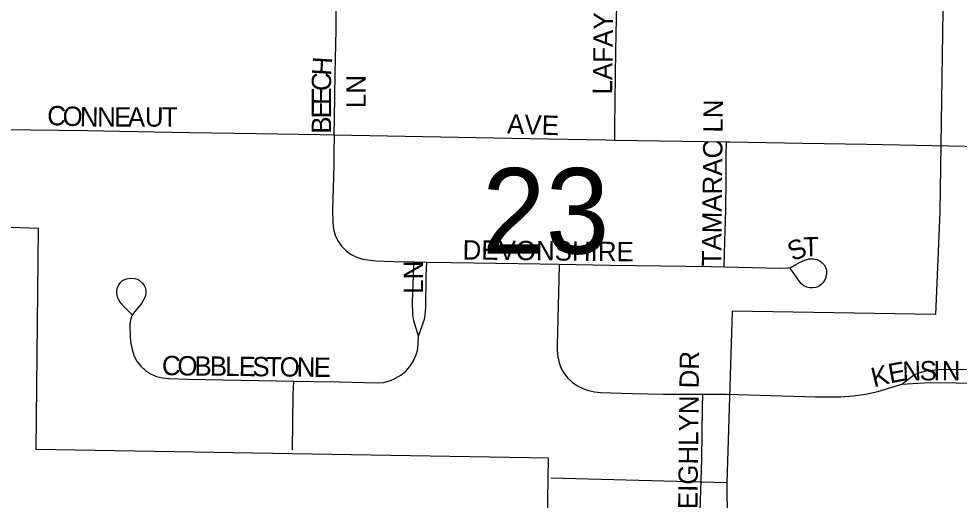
# Model space of a CAD drawing. Extents: x 1443599 to 1910620, y 1028088 to 1361369.
# Drawn here: x 1643273 to 1645702, y 1232158 to 1233402 of the extents above; entities that cross this region are included whole.
import ezdxf

# ---------------------------------------------------------------- set-up
doc = ezdxf.new("R2010")
doc.units = 0
for name, color, linetype in [('GM_X_City_Street', 7, 'Continuous'), ('GM_X_City_Street_Text', 7, 'Continuous'), ('GM_X_Corporation', 7, 'Continuous'), ('GM_X_Minor_River', 7, 'Continuous'), ('GM_X_Section_Text', 7, 'Continuous')]:
    doc.layers.add(name, color=color, linetype=linetype)

msp = doc.modelspace()

# ---------------------------------------------------------------- linework, layer by layer
at = {"layer": 'GM_X_City_Street'}
for points in [[(1644812.2, 1233088.8), (1644812.6, 1233123.6), (1644814.9, 1233320.2), (1644816.6, 1233401.8), (1644817.6, 1233435.6)], [(1644087.7, 1233102.4), (1644088.5, 1233144.6), (1644090.5, 1233259.6), (1644092.6, 1233374.3), (1644092.4, 1233407.1), (1644092.4, 1233435.3)], [(1643167.2, 1233117.7), (1643229.9, 1233116.3), (1643451.6, 1233113.3), (1643533.6, 1233111.8), (1643714.2, 1233108.6), (1643886.5, 1233105.7), (1644050.8, 1233103.1), (1644087.7, 1233102.4)], [(1644087.7, 1233102.4), (1644087, 1233055.4), (1644086.5, 1233022.7), (1644083.3, 1232907.9), (1644083.9, 1232875.2), (1644086, 1232858.9), (1644090.4, 1232843.1), (1644097.4, 1232828.3), (1644106.9, 1232815), (1644118.2, 1232803), (1644131.2, 1232793.1), (1644145.8, 1232785.9), (1644161.5, 1232781.1), (1644194, 1232776.7), (1644243.1, 1232775.2), (1644293.4, 1232774.2)], [(1644087.7, 1233102.4), (1644592.3, 1233093), (1644789.3, 1233089.2), (1644812.2, 1233088.8)], [(1644812.2, 1233088.8), (1645100.4, 1233084.5)], [(1645094.9, 1232761.6), (1645095.9, 1232794.4), (1645096.9, 1232826.7), (1645098.9, 1232908.4), (1645099.9, 1232989.6), (1645100.2, 1233050.6), (1645100.4, 1233084.5)], [(1645100.4, 1233084.5), (1645109.4, 1233084.4), (1645298.2, 1233080.8), (1645462.4, 1233078.1), (1645716.9, 1233073.4), (1645864.7, 1233070.8), (1645946.6, 1233069.3), (1645972.7, 1233069.4)], [(1645094.9, 1232761.6), (1645239.7, 1232757.7), (1645261.2, 1232758.8), (1645266.5, 1232759.9), (1645270.9, 1232762.1), (1645279.7, 1232767.2), (1645289.2, 1232772.4), (1645303, 1232778.7), (1645313.3, 1232781.9), (1645324.8, 1232782.3), (1645334.9, 1232780.2), (1645341.8, 1232776.4), (1645348.1, 1232772), (1645352.7, 1232766.3), (1645356.3, 1232759.8), (1645358.8, 1232752.3), (1645359.4, 1232745.6), (1645358.2, 1232737.8), (1645356.7, 1232732.1), (1645353.8, 1232726.3), (1645350, 1232720.2), (1645345.6, 1232715.8), (1645339.8, 1232711.6), (1645331.6, 1232708.2), (1645323.8, 1232707), (1645315.8, 1232707.1), (1645308.7, 1232709.1), (1645300.9, 1232712.6), (1645294.6, 1232717.2), (1645289.4, 1232723.3), (1645265.1, 1232757.5)], [(1644305.2, 1232581.9), (1644293.7, 1232622.2), (1644291, 1232637.5), (1644290, 1232671.1), (1644292.2, 1232738.1), (1644293.4, 1232774.2)], [(1644293.4, 1232774.2), (1644326.5, 1232773.6)], [(1644305.2, 1232581.9), (1644320.6, 1232626.5), (1644322.3, 1232636.8), (1644324.1, 1232657.5), (1644325.5, 1232736.8), (1644326.5, 1232773.6)], [(1644326.5, 1232773.6), (1644390.5, 1232772.4), (1644619.7, 1232769.4), (1644668.9, 1232768.4)], [(1644668.9, 1232768.4), (1644667.8, 1232727.9), (1644663.4, 1232559.7), (1644663.4, 1232544.9), (1644665.3, 1232529.1), (1644668.7, 1232513.7), (1644674, 1232499), (1644681.6, 1232485.6), (1644691.3, 1232473.5), (1644702.7, 1232462.8), (1644715.6, 1232454), (1644729.7, 1232447.1), (1644744.6, 1232441.9), (1644759.9, 1232438.1), (1644775.5, 1232436.6), (1644857.1, 1232434.1), (1644938.5, 1232432.4), (1645039.5, 1232432.2)], [(1644668.9, 1232768.4), (1644800, 1232765.7), (1645062.2, 1232761.8), (1645094.9, 1232761.6)], [(1643564.8, 1232638.3), (1643545.9, 1232656.8), (1643536.8, 1232667.5), (1643532.1, 1232674.4), (1643528.3, 1232682.6), (1643526.9, 1232687.5), (1643526.1, 1232694.1), (1643526.4, 1232700.4), (1643528, 1232707.5), (1643531.3, 1232715.2), (1643535.4, 1232720.6), (1643541.1, 1232725.6), (1643551.3, 1232730.2), (1643561.1, 1232732.4), (1643572.1, 1232731.6), (1643579.2, 1232729.4), (1643585, 1232726.1), (1643592.9, 1232719), (1643597, 1232713.3), (1643599.5, 1232707.8), (1643601.1, 1232700.9), (1643601.4, 1232693.8), (1643600.6, 1232687), (1643597.9, 1232680.1), (1643589.6, 1232666.2), (1643569.4, 1232641.6), (1643565, 1232634.9), (1643562.4, 1232626.9), (1643560.9, 1232619.9), (1643560.1, 1232611), (1643560.8, 1232579.8), (1643562.3, 1232563.5), (1643565.5, 1232547.5), (1643570.5, 1232532), (1643578, 1232517.6), (1643588.1, 1232504.8), (1643600.1, 1232493.7), (1643613.6, 1232484.6), (1643628.6, 1232478.2), (1643644.4, 1232474.5), (1643660.7, 1232472.7), (1643709.6, 1232471.4), (1643983.1, 1232466.3)], [(1643983.1, 1232466.3), (1644035.9, 1232465.3), (1644101, 1232464.2), (1644198.9, 1232461.6), (1644215.1, 1232462.9), (1644230.9, 1232466.8), (1644245.9, 1232473.3), (1644260, 1232481.5), (1644272.6, 1232491.8), (1644283.2, 1232504.2), (1644291.6, 1232516.9), (1644298.2, 1232531.9), (1644302.4, 1232545.6), (1644304.4, 1232561.3), (1644305.2, 1232581.9)], [(1645553.9, 1232457.8), (1645583.9, 1232481.4), (1645591.7, 1232485.3), (1645600.6, 1232488.5), (1645616.8, 1232492.7), (1645647.5, 1232496.2), (1645695.8, 1232497.3), (1645824.6, 1232493.3), (1645937.2, 1232491.8), (1645972.3, 1232491.3)], [(1643979.8, 1232288.9), (1643981.8, 1232431.7), (1643983.1, 1232466.3)], [(1645039.5, 1232432.2), (1645102, 1232432), (1645330.8, 1232425.8), (1645395.8, 1232425.8), (1645427.9, 1232427.7), (1645459.8, 1232432.5), (1645491.4, 1232439.6), (1645553.9, 1232457.8)], [(1645553.9, 1232457.8), (1645595.3, 1232460.6), (1645628, 1232462.6), (1645694.1, 1232461.6), (1645825.4, 1232458.7), (1645936, 1232457), (1645972.1, 1232456.5)], [(1645032, 1232086.7), (1645033.2, 1232129.3), (1645036.8, 1232264.7), (1645039, 1232397.9), (1645039.5, 1232432.2)]]:
    msp.add_lwpolyline(points, dxfattribs=at)
at = {"layer": 'GM_X_Corporation'}
msp.add_lwpolyline([(1642009.5, 1233139.1), (1641924, 1230509.9), (1644582, 1230396.6), (1644586.3, 1230606.4), (1644096.8, 1230624.6), (1644100.8, 1231065), (1644621.3, 1231045.6), (1644640.7, 1232267), (1643317.9, 1232289.5), (1643324, 1232860.6), (1642929.5, 1232874.3), (1642756.1, 1232873.6), (1642757.8, 1233126), (1642573.9, 1233128.6), (1642574, 1232878.6), (1642192.5, 1232889.2), (1642195.6, 1233135.9)], close=True, dxfattribs=at)
at = {"layer": 'GM_X_Minor_River'}
for points in [[(1645679.2, 1234466.2), (1645668.6, 1233904.4), (1645659.4, 1233423), (1645651.5, 1232903.3), (1645640.5, 1232638.6), (1645115.8, 1232646.5), (1645101.4, 1232203.2), (1645103.9, 1231910.2)], [(1645101.4, 1232203.2), (1644647, 1232215.8)]]:
    msp.add_lwpolyline(points, dxfattribs=at)

# ---------------------------------------------------------------- texts
at = {"layer": 'GM_X_City_Street_Text'}
for s, rotation, p in [('LAFAYETTE', 89.2855, (1644805.4, 1233206.3)), ('H', 86.3909, (1644079.9, 1233254.1)), ('C', 89.4414, (1644079.5, 1233215.2)), ('LN', 90, (1644168.9, 1233171.3)), ('E', 89.9453, (1644079.5, 1233180.1)), ('C', 357.6434, (1643345.6, 1233127.9)), ('O', 357.6509, (1643385.2, 1233126.3)), ('N', 358.8329, (1643430.3, 1233124.5)), ('N', 359.9703, (1643475.4, 1233123.6)), ('E', 359.9956, (1643519.4, 1233123.5)), ('A', 359.9929, (1643554.6, 1233123.5)), ('U', 359.9929, (1643598.6, 1233123.5)), ('T', 359.9956, (1643642.6, 1233123.5)), ('E', 89.9572, (1644079.5, 1233144.9)), ('TAMARAC LN', 89.3678, (1645087, 1232762.3)), ('B', 89.9514, (1644079.5, 1233105.3)), ('AVE', 358.0261, (1644533.6, 1233105.9)), ('DEVONSHIRE', 359.3631, (1644419.1, 1232780.3)), ('S', 23.6435, (1645272, 1232774.7)), ('T', 1.2566, (1645299.3, 1232787.7)), ('LN', 90, (1644317.1, 1232691.7)), ('LEIGHLYN DR', 89.3747, (1645025.4, 1232097.9)), ('C', 358.8829, (1643642.4, 1232481.8)), ('O', 359.227, (1643682.4, 1232481)), ('B', 359.3763, (1643726.5, 1232480.4)), ('B', 359.3928, (1643766.1, 1232480)), ('L', 359.3716, (1643805.7, 1232479.6)), ('E', 359.3928, (1643840.9, 1232479.2)), ('S', 359.3928, (1643876.1, 1232478.8)), ('T', 359.3989, (1643911.3, 1232478.5)), ('O', 359.3879, (1643946.5, 1232478.1)), ('N', 359.3846, (1643990.5, 1232477.6)), ('E', 359.3989, (1644034.5, 1232477.2)), ('E', 10.4099, (1645523.3, 1232460.3)), ('N', 1.9237, (1645556, 1232466.5)), ('S', 0, (1645599.5, 1232467.9)), ('I', 0, (1645634.7, 1232467.9)), ('N', 0, (1645656.7, 1232467.9)), ('K', 13.7287, (1645481.3, 1232450))]:
    msp.add_text(s, height=50, rotation=rotation, dxfattribs=at).set_placement(p)
at = {"layer": 'GM_X_Section_Text'}
msp.add_text('23', height=221, rotation=0, dxfattribs=at).set_placement((1644469.5, 1232795.4))

doc.saveas('drawing.dxf')
